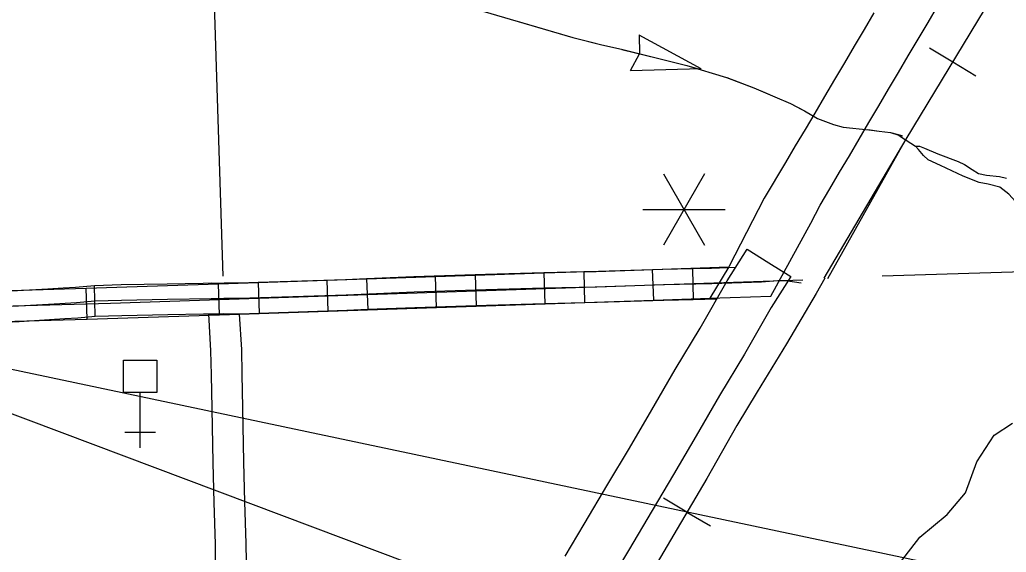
# Model space of a CAD drawing. Extents: x -117616 to 64730, y 54117 to 789866.
# Drawn here: x 63276.5 to 63372.5, y 55047.7 to 55099.4 of the extents above; entities that cross this region are included whole.
import ezdxf

# ---------------------------------------------------------------- set-up
doc = ezdxf.new("R2010")
doc.units = 0
for name, color, linetype in [('10', 7, 'Continuous'), ('15', 7, 'Continuous'), ('2', 7, 'Continuous'), ('32', 7, 'Continuous'), ('35', 7, 'Continuous'), ('40', 7, 'Continuous'), ('43', 7, 'Continuous'), ('45', 7, 'Continuous'), ('46', 7, 'Continuous'), ('47', 7, 'Continuous'), ('48', 7, 'Continuous'), ('5', 7, 'Continuous'), ('57', 7, 'Continuous'), ('R_Dimension', 7, 'Continuous')]:
    doc.layers.add(name, color=color, linetype=linetype)

msp = doc.modelspace()

# ---------------------------------------------------------------- linework, layer by layer
at = {"layer": '10'}
msp.add_line((63349.573, 55072.574), (63353.458, 55079.664), dxfattribs=at)
for points in [[(63353.458, 55079.664), (63354.364, 55081.441), (63355.305, 55083.027), (63356.252, 55084.625), (63357.205, 55086.23), (63358.154, 55087.844), (63359.106, 55089.466), (63360.06, 55091.09), (63361.02, 55092.707), (63361.98, 55094.321), (63362.942, 55095.933), (63363.902, 55097.548), (63364.863, 55099.169), (63365.824, 55100.795)], [(63359.602, 55100.1), (63358.647, 55098.491), (63357.685, 55096.881), (63356.721, 55095.261), (63355.754, 55093.632), (63354.795, 55091.998), (63353.843, 55090.377), (63352.901, 55088.774), (63351.952, 55087.176), (63351.005, 55085.578), (63348.936, 55082.095)], [(63348.936, 55082.095), (63345.473, 55075.438), (63343.634, 55072.375), (63349.573, 55072.574)]]:
    msp.add_lwpolyline(points, dxfattribs=at)
at = {"layer": '15'}
for p, q in [((63345.332, 55074.063), (63347.274, 55077.149)), ((63347.274, 55077.149), (63349.39, 55075.818)), ((63349.39, 55075.818), (63351.512, 55074.496)), ((63342.685, 55069.479), (63345.332, 55074.063)), ((63351.512, 55074.496), (63349.614, 55071.48)), ((63349.614, 55071.48), (63346.993, 55066.94)), ((63340.275, 55065.47), (63342.685, 55069.479)), ((63346.993, 55066.94), (63344.582, 55062.931)), ((63337.997, 55061.528), (63340.275, 55065.47)), ((63344.582, 55062.931), (63342.316, 55059.009)), ((63335.813, 55057.817), (63337.997, 55061.528)), ((63342.316, 55059.009), (63340.114, 55055.267)), ((63333.719, 55054.311), (63335.813, 55057.817)), ((63340.114, 55055.267), (63338.018, 55051.759)), ((63331.421, 55050.417), (63333.719, 55054.311)), ((63338.018, 55051.759), (63335.719, 55047.861)), ((63329.564, 55047.319), (63331.421, 55050.417)), ((63335.719, 55047.861), (63333.878, 55044.791))]:
    msp.add_line(p, q, dxfattribs=at)
at = {"layer": '2'}
msp.add_lwpolyline([(63507.225, 55079.507), (63403.685, 55075.858), (63360.408, 55074.516)], dxfattribs=at)
at = {"layer": '32'}
for p, q in [((63331.395, 55074.938), (63331.462, 55071.938)), ((63338.175, 55072.191), (63338.074, 55075.19)), ((63341.947, 55075.241), (63342.02, 55072.241)), ((63306.513, 55071.128), (63306.412, 55074.126)), ((63310.257, 55074.269), (63310.382, 55071.272)), ((63317.067, 55071.482), (63316.966, 55074.48)), ((63320.823, 55074.656), (63320.921, 55071.658)), ((63327.621, 55071.837), (63327.52, 55074.835)), ((63283.062, 55070.35), (63282.974, 55073.349)), ((63283.861, 55070.635), (63283.781, 55073.634)), ((63295.959, 55070.773), (63295.858, 55073.771)), ((63299.716, 55073.903), (63299.815, 55070.905))]:
    msp.add_line(p, q, dxfattribs=at)
for points in [[(63331.395, 55074.938), (63327.486, 55074.85), (63321.817, 55074.689), (63320.823, 55074.656)], [(63327.52, 55074.835), (63338.074, 55075.19)], [(63341.947, 55075.241), (63339.078, 55075.171), (63332.594, 55074.964), (63331.395, 55074.938)], [(63338.074, 55075.19), (63345.473, 55075.438)], [(63346.15, 55075.364), (63343.798, 55075.286), (63341.947, 55075.241)], [(63285.354, 55071.918), (63352.676, 55074.179)], [(63295.858, 55073.771), (63306.412, 55074.126)], [(63352.521, 55073.848), (63350.991, 55074.061), (63350.235, 55074.061), (63348.676, 55073.947), (63343.841, 55073.786), (63339.12, 55073.671), (63332.634, 55073.465), (63327.524, 55073.35), (63321.863, 55073.19), (63314.897, 55072.96), (63308.274, 55072.685), (63297.869, 55072.341), (63296.383, 55072.354)], [(63310.257, 55074.269), (63308.218, 55074.184), (63299.716, 55073.903)], [(63306.412, 55074.126), (63316.966, 55074.48)], [(63320.823, 55074.656), (63314.841, 55074.459), (63310.257, 55074.269)], [(63316.966, 55074.48), (63327.52, 55074.835)], [(63282.974, 55073.349), (63295.858, 55073.771)], [(63283.781, 55073.634), (63286.375, 55073.703), (63290.852, 55073.795), (63294.355, 55073.852)], [(63294.355, 55073.852), (63295.136, 55073.864), (63296.396, 55073.854)], [(63299.716, 55073.903), (63297.851, 55073.841), (63296.396, 55073.854)], [(63283.821, 55072.135), (63286.411, 55072.204), (63290.88, 55072.295), (63295.142, 55072.364), (63296.383, 55072.354)], [(63327.621, 55071.837), (63338.175, 55072.191)], [(63342.02, 55072.241), (63339.162, 55072.172), (63332.675, 55071.966), (63331.462, 55071.938)], [(63338.175, 55072.191), (63343.634, 55072.375)], [(63344.313, 55072.297), (63342.02, 55072.241)], [(63295.959, 55070.773), (63306.513, 55071.128)], [(63310.382, 55071.272), (63308.33, 55071.186), (63299.815, 55070.905)], [(63306.513, 55071.128), (63317.067, 55071.482)], [(63320.921, 55071.658), (63314.952, 55071.461), (63310.382, 55071.272)], [(63317.067, 55071.482), (63327.621, 55071.837)], [(63331.462, 55071.938), (63327.562, 55071.851), (63321.909, 55071.691), (63320.921, 55071.658)], [(63283.062, 55070.35), (63295.959, 55070.773)], [(63283.861, 55070.635), (63286.446, 55070.704), (63290.907, 55070.796), (63294.403, 55070.852)], [(63294.403, 55070.852), (63295.148, 55070.864), (63296.371, 55070.854)], [(63299.815, 55070.905), (63297.888, 55070.841), (63296.371, 55070.854)]]:
    msp.add_lwpolyline(points, dxfattribs=at)
at = {"layer": '35'}
msp.add_lwpolyline([(63376.387, 55078.383), (63375.28, 55079.596), (63373.652, 55081.466), (63372.718, 55082.506), (63371.852, 55083.164), (63370.71, 55083.476), (63369.844, 55083.614), (63368.286, 55084.238), (63366.07, 55085.277), (63364.859, 55085.831), (63364.409, 55086.247), (63363.924, 55086.836), (63363.642, 55087.168), (63364.028, 55087.148), (63364.513, 55086.974), (63365.828, 55086.42), (63367.801, 55085.658), (63368.39, 55085.381), (63369.152, 55084.896), (63369.775, 55084.515), (63370.537, 55084.342), (63371.818, 55084.203), (63372.475, 55084.065)], dxfattribs=at)
at = {"layer": '40'}
for p, q in [((63364.997, 55096.715), (63367.256, 55095.35)), ((63367.256, 55095.35), (63369.516, 55093.984)), ((63341.414, 55051.61), (63339.139, 55052.949)), ((63341.414, 55051.61), (63343.689, 55050.271))]:
    msp.add_line(p, q, dxfattribs=at)
for points in [[(63497.11, 55314.938), (63494.895, 55311.15), (63488.187, 55299.726), (63486.634, 55297.095), (63484.354, 55293.36), (63480.836, 55287.755), (63474.862, 55277.55), (63472.913, 55274.32), (63459.755, 55252.17), (63453.089, 55240.868), (63451.71, 55238.384), (63449.773, 55234.967), (63444.125, 55224.886), (63441.269, 55220.188), (63436.541, 55212.091), (63418.12, 55180.882), (63400.11, 55150.818), (63386.635, 55127.746), (63373.86, 55106.275), (63362.712, 55087.832), (63354.734, 55074.341)], [(63497.11, 55314.938), (63494.895, 55311.15), (63488.187, 55299.726), (63486.634, 55297.095), (63484.354, 55293.36), (63480.836, 55287.755), (63474.862, 55277.55), (63472.913, 55274.32), (63459.755, 55252.17), (63453.089, 55240.868), (63451.71, 55238.384), (63449.773, 55234.967), (63444.125, 55224.886), (63441.269, 55220.188), (63436.541, 55212.091), (63418.12, 55180.882), (63400.11, 55150.818), (63386.635, 55127.746), (63373.86, 55106.275), (63362.712, 55087.832), (63355.066, 55074.267)], [(63354.83, 55074.344), (63353.972, 55072.831), (63351.094, 55067.942), (63348.254, 55063.281), (63346.247, 55060.022), (63343.332, 55054.868), (63340.456, 55049.982), (63337.873, 55045.575), (63335.818, 55042.255), (63333.294, 55038.025), (63331.298, 55034.382), (63329.419, 55031.209), (63327.775, 55028.477), (63325.926, 55025.481), (63324.429, 55022.836), (63322.36, 55019.345)], [(63354.83, 55074.344), (63353.972, 55072.831), (63351.094, 55067.942), (63348.254, 55063.281), (63346.247, 55060.022), (63343.332, 55054.868), (63340.456, 55049.982), (63337.873, 55045.575)]]:
    msp.add_lwpolyline(points, dxfattribs=at)
at = {"layer": '43'}
for p, q in [((63342.785, 55094.679), (63336.751, 55097.951)), ((63336.777, 55097.972), (63336.805, 55096.146)), ((63335.91, 55094.526), (63336.799, 55096.122)), ((63342.785, 55094.679), (63335.923, 55094.495))]:
    msp.add_line(p, q, dxfattribs=at)
for points in [[(63288.185, 55110.143), (63302.183, 55105.972), (63330.308, 55097.73), (63333.124, 55096.995), (63335.035, 55096.579), (63338.537, 55095.696), (63341.403, 55095.01), (63345.273, 55093.846), (63347.918, 55092.817), (63349.951, 55091.959), (63351.494, 55091.297), (63352.841, 55090.587), (63354.114, 55089.851), (63355.657, 55089.251), (63356.613, 55089.006), (63359.111, 55088.761), (63360.091, 55088.614), (63361.217, 55088.491), (63362.295, 55088.197), (63362.286, 55088.037), (63363.642, 55087.168)], [(63324.901, 55099.315), (63330.308, 55097.73), (63332.52, 55097.153)], [(63335.093, 55096.564), (63338.537, 55095.696), (63341.403, 55095.01), (63342.764, 55094.601)], [(63345.291, 55093.839), (63347.918, 55092.817), (63348.97, 55092.373)], [(63348.97, 55092.373), (63349.951, 55091.959), (63351.494, 55091.297), (63352.57, 55090.73)], [(63359.006, 55088.777), (63360.091, 55088.614), (63361.217, 55088.491), (63362.013, 55088.225), (63362.286, 55088.037), (63363.642, 55087.168)]]:
    msp.add_lwpolyline(points, dxfattribs=at)
at = {"layer": '45'}
for points in [[(63268.415, 55072.985), (63271.415, 55073.012), (63282.974, 55073.349)], [(63270.315, 55072.908), (63270.777, 55072.895), (63271.369, 55072.895), (63272.91, 55072.968), (63276.314, 55073.128), (63279.238, 55073.311), (63280.729, 55073.399)], [(63280.729, 55073.399), (63281.944, 55073.47), (63283.781, 55073.634)], [(63270.272, 55071.409), (63270.755, 55071.395), (63271.405, 55071.395), (63272.981, 55071.47), (63276.396, 55071.63), (63279.329, 55071.814), (63282.056, 55071.974), (63283.821, 55072.135), (63283.821, 55072.135)], [(63261.904, 55071.556), (63269.939, 55071.469), (63285.354, 55071.918)], [(63270.228, 55069.909), (63270.733, 55069.895), (63271.44, 55069.895), (63273.052, 55069.971), (63276.478, 55070.132), (63279.42, 55070.316), (63280.906, 55070.404)], [(63272.506, 55070.043), (63283.062, 55070.35)], [(63280.906, 55070.404), (63282.169, 55070.478), (63283.861, 55070.635)]]:
    msp.add_lwpolyline(points, dxfattribs=at)
at = {"layer": '46'}
for points in [[(63294.87, 55070.86), (63295.077, 55067.273), (63295.128, 55064.936), (63295.198, 55061.682), (63295.286, 55056.388), (63295.391, 55052.524), (63295.514, 55048.47), (63295.566, 55044.926), (63295.636, 55039.747), (63295.811, 55034.08), (63295.916, 55030.065), (63295.969, 55026.085), (63296.162, 55022.528), (63296.302, 55018.862)], [(63297.876, 55070.841), (63298.075, 55067.393), (63298.128, 55065.001), (63298.198, 55061.739), (63298.285, 55056.453), (63298.39, 55052.61), (63298.513, 55048.537), (63298.566, 55044.969), (63298.635, 55039.814), (63298.81, 55034.166), (63298.915, 55030.124), (63298.968, 55026.186), (63299.159, 55022.667), (63299.3, 55018.976), (63297.801, 55018.919), (63296.302, 55018.862)]]:
    msp.add_lwpolyline(points, dxfattribs=at)
at = {"layer": '47'}
msp.add_lwpolyline([(63375.744, 55040.828), (63365.081, 55037.202), (63361.322, 55035.697), (63359.955, 55035.423), (63358.861, 55035.423), (63358.451, 55035.766), (63358.246, 55036.381), (63358.246, 55036.792), (63358.383, 55038.091), (63358.929, 55039.665), (63359.066, 55041.444), (63359.408, 55042.88), (63360.433, 55044.454), (63364.056, 55049.174), (63366.722, 55051.363), (63368.499, 55053.484), (63369.592, 55056.494), (63371.301, 55059.093), (63373.078, 55060.256)], dxfattribs=at)
at = {"layer": '48'}
for p, q in [((63343.115, 55084.473), (63339.115, 55077.545)), ((63339.115, 55084.473), (63343.115, 55077.545)), ((63337.115, 55081.009), (63345.115, 55081.009))]:
    msp.add_line(p, q, dxfattribs=at)
at = {"layer": '5'}
msp.add_lwpolyline([(63293.251, 55169.159), (63296.276, 55074.54)], dxfattribs=at)
at = {"layer": '57'}
for p, q in [((63288.225, 55057.847), (63288.225, 55063.232)), ((63289.725, 55059.347), (63286.725, 55059.347))]:
    msp.add_line(p, q, dxfattribs=at)
msp.add_lwpolyline([(63289.849, 55066.353), (63289.849, 55063.232), (63286.613, 55063.232), (63286.613, 55066.353)], close=True, dxfattribs=at)
at = {"layer": 'R_Dimension'}
msp.add_line((63369.805, 55025.82), (63249.429, 55071.035), dxfattribs=at)
msp.add_lwpolyline([(63249.429, 55071.035), (63920.827, 54929.499), (64386.067, 54929.503)], dxfattribs=at)

doc.saveas('drawing.dxf')
